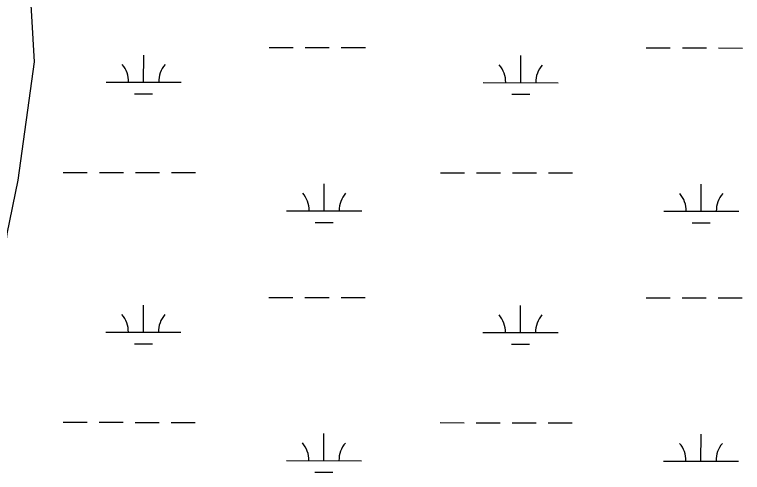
# Model space of a CAD drawing. Extents: x 3148686 to 3186545, y 916144 to 941516.
# Drawn here: x 3166104 to 3167073, y 935857 to 936467 of the extents above; entities that cross this region are included whole.
import ezdxf

# ---------------------------------------------------------------- set-up
doc = ezdxf.new("R2010")
doc.units = 0
doc.layers.add('V-TOPO-SHOR', color=7, linetype='Continuous')
doc.layers.add('V-WETL-SWMP', color=7, linetype='Continuous')

msp = doc.modelspace()

# ---------------------------------------------------------------- linework, layer by layer
at = {"layer": 'V-TOPO-SHOR'}
msp.add_lwpolyline([(3166360.51, 937600.74), (3166346.08, 937507.59), (3166302.98, 937414.46), (3166259.89, 937335.67), (3166216.78, 937228.21), (3166166.45, 937077.75), (3166137.62, 936920.11), (3166123.11, 936755.28), (3166122.87, 936525.94), (3166129.91, 936404.09), (3166108.24, 936246.44), (3166093.83, 936174.78), (3166086.6, 936117.45), (3166043.5, 936024.33), (3166014.75, 935945.52), (3165978.82, 935859.55), (3165942.88, 935752.08), (3165921.3, 935680.44), (3165885.36, 935580.14)], dxfattribs=at)
at = {"layer": 'V-WETL-SWMP'}
for p, q in [((3166442.85, 936422.97), (3166474.85, 936422.94)), ((3166490.85, 936422.92), (3166522.85, 936422.89)), ((3166538.85, 936422.87), (3166570.85, 936422.84)), ((3166944.76, 936422.44), (3166976.76, 936422.41)), ((3166992.76, 936422.39), (3167024.76, 936422.36)), ((3167040.76, 936422.34), (3167072.76, 936422.31)), ((3166275.74, 936376.72), (3166275.78, 936412.72)), ((3166777.65, 936376.19), (3166777.68, 936412.19)), ((3166225.74, 936376.77), (3166325.74, 936376.66)), ((3166727.65, 936376.24), (3166827.65, 936376.13)), ((3166263.72, 936361.3), (3166287.72, 936361.27)), ((3166765.63, 936360.77), (3166789.63, 936360.74)), ((3166168.77, 936256.76), (3166200.77, 936256.72)), ((3166216.77, 936256.71), (3166248.77, 936256.67)), ((3166264.77, 936256.66), (3166296.77, 936256.62)), ((3166312.77, 936256.61), (3166344.77, 936256.57)), ((3166670.68, 936256.23), (3166702.68, 936256.2)), ((3166718.68, 936256.18), (3166750.68, 936256.14)), ((3166766.68, 936256.13), (3166798.68, 936256.09)), ((3166814.68, 936256.08), (3166846.68, 936256.04)), ((3166516.03, 936205.65), (3166516.07, 936241.65)), ((3167017.94, 936205.12), (3167017.98, 936241.12)), ((3166466.03, 936205.7), (3166566.03, 936205.6)), ((3166967.94, 936205.17), (3167067.94, 936205.07)), ((3166504.01, 936190.23), (3166528.01, 936190.21)), ((3167005.92, 936189.7), (3167029.92, 936189.68)), ((3166442.5, 936090.3), (3166474.5, 936090.26)), ((3166490.5, 936090.24), (3166522.5, 936090.21)), ((3166538.5, 936090.19), (3166570.5, 936090.16)), ((3166944.41, 936089.77), (3166976.41, 936089.73)), ((3166992.41, 936089.72), (3167024.41, 936089.68)), ((3167040.41, 936089.67), (3167072.41, 936089.63)), ((3166275.39, 936044.04), (3166275.43, 936080.04)), ((3166777.3, 936043.51), (3166777.33, 936079.51)), ((3166225.39, 936044.09), (3166325.39, 936043.99)), ((3166727.3, 936043.57), (3166827.3, 936043.46)), ((3166263.37, 936028.62), (3166287.37, 936028.6)), ((3166765.28, 936028.09), (3166789.28, 936028.07)), ((3166168.42, 935924.08), (3166200.42, 935924.05)), ((3166216.42, 935924.03), (3166248.42, 935924)), ((3166264.42, 935923.98), (3166296.42, 935923.95)), ((3166312.42, 935923.93), (3166344.42, 935923.9)), ((3166670.33, 935923.55), (3166702.33, 935923.52)), ((3166718.33, 935923.5), (3166750.33, 935923.47)), ((3166766.33, 935923.45), (3166798.33, 935923.42)), ((3166814.33, 935923.4), (3166846.33, 935923.37)), ((3166515.68, 935872.98), (3166515.72, 935908.98)), ((3167017.59, 935872.45), (3167017.63, 935908.45)), ((3166465.68, 935873.03), (3166565.68, 935872.92)), ((3166967.59, 935872.5), (3167067.59, 935872.39)), ((3166503.66, 935857.56), (3166527.66, 935857.53))]:
    msp.add_line(p, q, dxfattribs=at)
for centre, start, end in [((3166220.5, 936377.25), 359.16781, 40.71147), ((3166330.98, 936377.13), 139.1678, 180.71146), ((3166722.4, 936376.72), 359.16781, 40.71147), ((3166832.89, 936376.6), 139.1678, 180.71146), ((3166460.79, 936206.18), 359.16781, 40.71147), ((3166571.27, 936206.07), 139.1678, 180.71146), ((3166962.7, 936205.65), 359.16781, 40.71147), ((3167073.18, 936205.54), 139.1678, 180.71146), ((3166220.15, 936044.57), 359.16781, 40.71147), ((3166330.63, 936044.46), 139.1678, 180.71146), ((3166722.05, 936044.05), 359.16781, 40.71147), ((3166832.54, 936043.93), 139.1678, 180.71146), ((3166460.44, 935873.51), 359.16781, 40.71147), ((3166570.92, 935873.39), 139.1678, 180.71146), ((3166962.35, 935872.98), 359.16781, 40.71147), ((3167072.83, 935872.86), 139.1678, 180.71146)]:
    msp.add_arc(centre, 35.25, start, end, dxfattribs=at)

doc.saveas('drawing.dxf')
